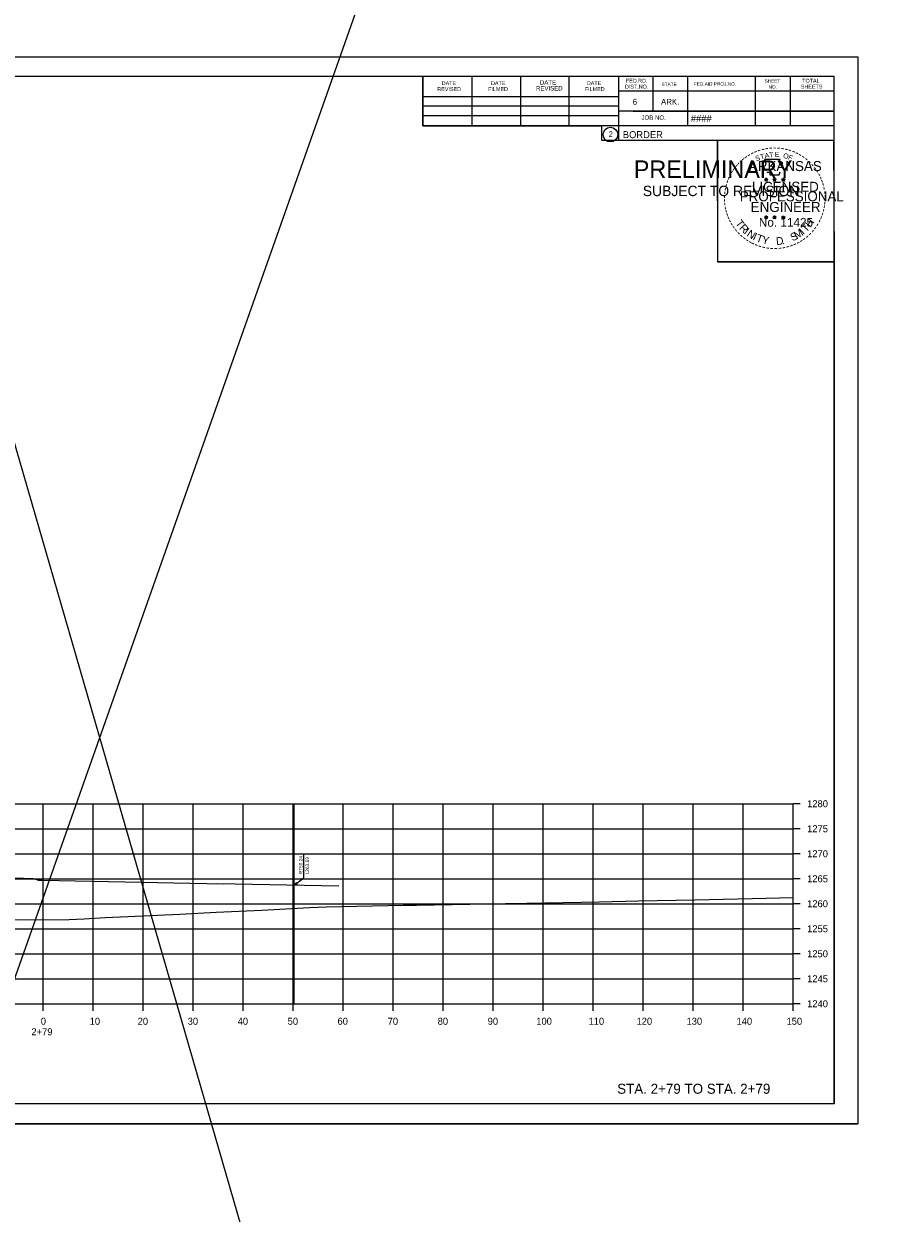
# Model space of a CAD drawing. Extents: x -70 to 701944, y -4 to 666871.
# Drawn here: x 664736 to 664907.7, y 658344.2 to 658582 of the extents above; entities that cross this region are included whole.
import ezdxf

# ---------------------------------------------------------------- set-up
doc = ezdxf.new("R2010")
doc.units = 0
for name, color, linetype in [('R_Axis', 7, 'Continuous'), ('R_Axis Annot', 7, 'Continuous'), ('R_Border', 7, 'Continuous'), ('R_Border PE', 7, 'Continuous'), ('R_Border Prem', 7, 'Continuous'), ('R_Draft', 7, 'Continuous'), ('R_Exist Surface', 7, 'Continuous'), ('R_Fin Surface', 7, 'Continuous'), ('R_Grid', 7, 'Continuous'), ('R_No Plot', 7, 'Continuous')]:
    doc.layers.add(name, color=color, linetype=linetype)

msp = doc.modelspace()

# ---------------------------------------------------------------- linework, layer by layer
at = {"layer": 'R_Axis'}
for p, q in [((664889.9, 658386.06), (664889.9, 658426.06)), ((664891.3, 658426.06), (664889.9, 658426.06)), ((664891.3, 658421.06), (664889.9, 658421.06)), ((664891.3, 658416.06), (664889.9, 658416.06)), ((664891.3, 658411.06), (664889.9, 658411.06)), ((664891.3, 658406.06), (664889.9, 658406.06)), ((664891.3, 658401.06), (664889.9, 658401.06)), ((664891.3, 658396.06), (664889.9, 658396.06)), ((664891.3, 658391.06), (664889.9, 658391.06)), ((664589.9, 658386.06), (664889.9, 658386.06)), ((664739.9, 658384.66), (664739.9, 658386.06)), ((664749.9, 658384.66), (664749.9, 658386.06)), ((664759.9, 658384.66), (664759.9, 658386.06)), ((664769.9, 658384.66), (664769.9, 658386.06)), ((664779.9, 658384.66), (664779.9, 658386.06)), ((664789.9, 658384.66), (664789.9, 658386.06)), ((664799.9, 658384.66), (664799.9, 658386.06)), ((664809.9, 658384.66), (664809.9, 658386.06)), ((664819.9, 658384.66), (664819.9, 658386.06)), ((664829.9, 658384.66), (664829.9, 658386.06)), ((664839.9, 658384.66), (664839.9, 658386.06)), ((664849.9, 658384.66), (664849.9, 658386.06)), ((664859.9, 658384.66), (664859.9, 658386.06)), ((664869.9, 658384.66), (664869.9, 658386.06)), ((664879.9, 658384.66), (664879.9, 658386.06)), ((664889.9, 658384.66), (664889.9, 658386.06)), ((664891.3, 658386.06), (664889.9, 658386.06))]:
    msp.add_line(p, q, dxfattribs=at)
at = {"layer": 'R_Border'}
for p, q in [((664581.9, 658571.52), (664898.08, 658571.52)), ((664815.82, 658561.64), (664815.82, 658571.52)), ((664825.68, 658561.64), (664825.68, 658571.32)), ((664835.44, 658561.64), (664835.44, 658571.32)), ((664845.12, 658561.64), (664845.12, 658571.32)), ((664854.98, 658571.52), (664854.98, 658558.72)), ((664861.82, 658571.52), (664861.82, 658564.58)), ((664868.76, 658571.52), (664868.76, 658561.64)), ((664882.34, 658571.52), (664882.34, 658561.64)), ((664889.28, 658571.52), (664889.28, 658561.64)), ((664898.08, 658366.06), (664898.08, 658571.52)), ((664815.82, 658567.5), (664854.98, 658567.5)), ((664898.08, 658568.58), (664854.98, 658568.58)), ((664898.08, 658568.6), (664898.08, 658568.6)), ((664815.82, 658565.64), (664854.98, 658565.64)), ((664898.08, 658564.58), (664854.98, 658564.58)), ((664857.94, 658564.58), (664898.08, 658564.58)), ((664815.82, 658561.64), (664815.82, 658563.7)), ((664815.82, 658563.7), (664854.98, 658563.7)), ((664898.08, 658561.64), (664815.82, 658561.64)), ((664854.98, 658558.72), (664898.08, 658558.72)), ((664898.08, 658366.06), (664581.9, 658366.06))]:
    msp.add_line(p, q, dxfattribs=at)
msp.add_circle((664853.37, 658559.86), 1.47, dxfattribs=at)
at = {"layer": 'R_Border PE'}
for p, q in [((664884.16, 658550.98), (664884.51, 658550.87)), ((664884.16, 658550.98), (664884.42, 658550.93)), ((664884.16, 658550.98), (664884.4, 658550.86)), ((664884.3, 658550.57), (664884.51, 658550.87)), ((664884.3, 658550.57), (664884.42, 658550.81)), ((664884.3, 658550.57), (664884.51, 658550.79)), ((664884.51, 658551.23), (664884.47, 658550.98)), ((664884.51, 658550.87), (664884.51, 658551.23)), ((664884.51, 658551.23), (664884.56, 658550.98)), ((664884.86, 658550.98), (664884.51, 658550.87)), ((664884.73, 658550.57), (664884.51, 658550.87)), ((664884.73, 658550.57), (664884.51, 658550.78)), ((664884.86, 658550.98), (664884.57, 658550.93)), ((664884.73, 658550.57), (664884.59, 658550.86)), ((664884.86, 658550.98), (664884.66, 658550.88)), ((664885.83, 658550.98), (664886.18, 658550.87)), ((664885.83, 658550.98), (664886.09, 658550.93)), ((664885.83, 658550.98), (664886.07, 658550.86)), ((664885.97, 658550.57), (664886.18, 658550.87)), ((664885.97, 658550.57), (664886.09, 658550.81)), ((664885.97, 658550.57), (664886.18, 658550.79)), ((664886.18, 658551.23), (664886.14, 658550.98)), ((664886.18, 658550.87), (664886.18, 658551.23)), ((664886.18, 658551.23), (664886.23, 658550.98)), ((664886.53, 658550.98), (664886.18, 658550.87)), ((664886.4, 658550.57), (664886.18, 658550.87)), ((664886.4, 658550.57), (664886.18, 658550.78)), ((664886.53, 658550.98), (664886.24, 658550.93)), ((664886.4, 658550.57), (664886.26, 658550.86)), ((664886.53, 658550.98), (664886.33, 658550.88)), ((664887.6, 658550.97), (664887.95, 658550.86)), ((664887.6, 658550.97), (664887.85, 658550.92)), ((664887.6, 658550.97), (664887.83, 658550.84)), ((664887.73, 658550.56), (664887.95, 658550.86)), ((664887.73, 658550.56), (664887.86, 658550.8)), ((664887.73, 658550.56), (664887.94, 658550.78)), ((664887.95, 658551.22), (664887.91, 658550.97)), ((664888.16, 658550.56), (664887.94, 658550.77)), ((664887.95, 658550.86), (664887.95, 658551.22)), ((664887.95, 658551.22), (664888, 658550.97)), ((664888.29, 658550.97), (664887.95, 658550.86)), ((664888.16, 658550.56), (664887.95, 658550.86)), ((664888.29, 658550.97), (664888.01, 658550.92)), ((664888.16, 658550.56), (664888.02, 658550.85)), ((664888.29, 658550.97), (664888.09, 658550.86)), ((664884.16, 658543.41), (664884.51, 658543.29)), ((664884.16, 658543.41), (664884.41, 658543.36)), ((664884.16, 658543.41), (664884.4, 658543.28)), ((664884.29, 658543), (664884.51, 658543.29)), ((664884.29, 658543), (664884.42, 658543.24)), ((664884.29, 658543), (664884.51, 658543.21)), ((664884.51, 658543.66), (664884.47, 658543.41)), ((664884.51, 658543.29), (664884.51, 658543.66)), ((664884.51, 658543.66), (664884.56, 658543.41)), ((664884.86, 658543.41), (664884.51, 658543.29)), ((664884.72, 658543), (664884.51, 658543.29)), ((664884.72, 658543), (664884.51, 658543.21)), ((664884.86, 658543.41), (664884.57, 658543.36)), ((664884.72, 658543), (664884.58, 658543.29)), ((664884.86, 658543.41), (664884.65, 658543.3)), ((664885.83, 658543.41), (664886.18, 658543.29)), ((664885.83, 658543.41), (664886.08, 658543.36)), ((664885.83, 658543.41), (664886.07, 658543.28)), ((664885.96, 658543), (664886.18, 658543.29)), ((664885.96, 658543), (664886.09, 658543.24)), ((664885.96, 658543), (664886.18, 658543.21)), ((664886.18, 658543.66), (664886.14, 658543.41)), ((664886.18, 658543.29), (664886.18, 658543.66)), ((664886.18, 658543.66), (664886.23, 658543.41)), ((664886.52, 658543.41), (664886.18, 658543.29)), ((664886.39, 658543), (664886.18, 658543.29)), ((664886.39, 658543), (664886.18, 658543.21)), ((664886.52, 658543.41), (664886.24, 658543.36)), ((664886.39, 658543), (664886.25, 658543.29)), ((664886.52, 658543.41), (664886.32, 658543.3)), ((664887.6, 658543.4), (664887.94, 658543.28)), ((664887.6, 658543.4), (664887.85, 658543.35)), ((664887.6, 658543.4), (664887.83, 658543.27)), ((664887.73, 658542.99), (664887.94, 658543.28)), ((664887.73, 658542.99), (664887.85, 658543.23)), ((664887.73, 658542.99), (664887.94, 658543.2)), ((664887.94, 658543.65), (664887.9, 658543.4)), ((664887.94, 658543.28), (664887.94, 658543.65)), ((664887.94, 658543.65), (664887.99, 658543.4)), ((664888.29, 658543.4), (664887.94, 658543.28)), ((664888.16, 658542.99), (664887.94, 658543.28)), ((664888.16, 658542.99), (664887.94, 658543.2)), ((664888.29, 658543.4), (664888.01, 658543.35)), ((664888.16, 658542.99), (664888.02, 658543.28)), ((664888.29, 658543.4), (664888.09, 658543.29))]:
    msp.add_line(p, q, dxfattribs=at)
for points in [[(664884.2, 658554.86), (664884.47, 658554.03)], [(664887.72, 658553.93), (664887.86, 658554.22), (664887.17, 658554.19), (664887.32, 658554.86), (664884.2, 658554.86)], [(664884.51, 658551.23), (664884.73, 658550.57), (664884.16, 658550.98), (664884.86, 658550.98), (664884.3, 658550.57), (664884.51, 658551.23)], [(664884.7, 658552.43), (664884.7, 658552.35), (664885.26, 658552.33), (664885.21, 658551.85), (664887.08, 658551.85), (664887.28, 658552.39)], [(664886.18, 658551.23), (664886.4, 658550.57), (664885.83, 658550.98), (664886.53, 658550.98), (664885.97, 658550.57), (664886.18, 658551.23)], [(664887.95, 658551.22), (664888.16, 658550.56), (664887.6, 658550.97), (664888.29, 658550.97), (664887.73, 658550.56), (664887.95, 658551.22)], [(664884.51, 658543.66), (664884.72, 658543), (664884.16, 658543.41), (664884.86, 658543.41), (664884.29, 658543), (664884.51, 658543.66)], [(664886.18, 658543.66), (664886.39, 658543), (664885.83, 658543.41), (664886.52, 658543.41), (664885.96, 658543), (664886.18, 658543.66)], [(664887.94, 658543.65), (664888.16, 658542.99), (664887.6, 658543.4), (664888.29, 658543.4), (664887.73, 658542.99), (664887.94, 658543.65)]]:
    msp.add_lwpolyline(points, dxfattribs=at)
for centre, radius in [((664884.51, 658550.87), 0.172), ((664884.51, 658550.87), 0.145), ((664884.51, 658550.87), 0.116), ((664884.51, 658550.87), 0.0991), ((664884.51, 658550.87), 0.0747), ((664884.51, 658550.87), 0.0495), ((664884.51, 658550.87), 0.0296), ((664886.18, 658550.87), 0.172), ((664886.18, 658550.87), 0.145), ((664886.18, 658550.87), 0.116), ((664886.18, 658550.87), 0.0991), ((664886.18, 658550.87), 0.0747), ((664886.18, 658550.87), 0.0495), ((664886.18, 658550.87), 0.0296), ((664887.95, 658550.85), 0.172), ((664887.95, 658550.85), 0.145), ((664887.95, 658550.85), 0.116), ((664887.95, 658550.85), 0.0991), ((664887.95, 658550.85), 0.0747), ((664887.95, 658550.85), 0.0495), ((664887.95, 658550.85), 0.0296), ((664884.51, 658543.29), 0.172), ((664884.51, 658543.29), 0.145), ((664884.51, 658543.29), 0.116), ((664884.51, 658543.29), 0.0991), ((664884.51, 658543.29), 0.0747), ((664884.51, 658543.29), 0.0495), ((664884.51, 658543.29), 0.0296), ((664886.18, 658543.29), 0.172), ((664886.18, 658543.29), 0.145), ((664886.18, 658543.29), 0.116), ((664886.18, 658543.29), 0.0991), ((664886.18, 658543.29), 0.0747), ((664886.18, 658543.29), 0.0495), ((664886.18, 658543.29), 0.0296), ((664887.94, 658543.28), 0.172), ((664887.94, 658543.28), 0.145), ((664887.94, 658543.28), 0.116), ((664887.94, 658543.28), 0.0991), ((664887.94, 658543.28), 0.0747), ((664887.94, 658543.28), 0.0495), ((664887.94, 658543.28), 0.0296)]:
    msp.add_circle(centre, radius, dxfattribs=at)
at = {"layer": 'R_Draft'}
for p, q in [((664956.93, 659021.81), (664605.41, 658026.64)), ((664590.39, 658994.75), (664875.81, 658008.61)), ((664790.14, 658386.06), (664790.14, 658426.06)), ((664792.07, 658411.91), (664792.07, 658416.04)), ((664799.05, 658409.57), (664774.83, 658410.06))]:
    msp.add_line(p, q, dxfattribs=at)
for points in [[(664790.14, 658409.75), (664792.07, 658411.21), (664792.07, 658411.91)], [(664790.58, 658410.3), (664790.14, 658409.75), (664790.78, 658410.03)]]:
    msp.add_lwpolyline(points, dxfattribs=at)
at = {"layer": 'R_Exist Surface'}
msp.add_lwpolyline([(664731.66, 658402.81), (664745.11, 658402.93), (664748.05, 658403.07), (664752.4, 658403.29), (664767.24, 658403.98), (664774.49, 658404.36), (664783.67, 658404.79), (664793.16, 658405.31), (664796.54, 658405.44), (664811.88, 658405.76), (664814.13, 658405.79), (664814.6, 658405.8), (664832.39, 658406.11), (664836.61, 658406.2), (664851.1, 658406.47), (664859, 658406.64), (664870.25, 658406.85), (664881.74, 658407.11), (664889.9, 658407.32)], dxfattribs=at)
at = {"layer": 'R_Fin Surface'}
msp.add_lwpolyline([(664589.9, 658408.86), (664590.04, 658408.86), (664591.9, 658408.9), (664592.83, 658408.92), (664592.9, 658408.92), (664592.98, 658408.94), (664593.9, 658409.25), (664606.09, 658409.49), (664606.9, 658409.51), (664665.9, 658410.85), (664724.9, 658411.37), (664735.96, 658411.15), (664737.9, 658411.11), (664738.77, 658410.82), (664738.9, 658410.78), (664739.02, 658410.78), (664739.9, 658410.76), (664743.08, 658410.69), (664775.9, 658410.04)], dxfattribs=at)
at = {"layer": 'R_Grid'}
for p, q in [((664589.9, 658426.06), (664889.9, 658426.06)), ((664739.9, 658386.06), (664739.9, 658426.06)), ((664749.9, 658386.06), (664749.9, 658426.06)), ((664759.9, 658386.06), (664759.9, 658426.06)), ((664769.9, 658386.06), (664769.9, 658426.06)), ((664779.9, 658386.06), (664779.9, 658426.06)), ((664789.9, 658386.06), (664789.9, 658426.06)), ((664799.9, 658386.06), (664799.9, 658426.06)), ((664809.9, 658386.06), (664809.9, 658426.06)), ((664819.9, 658386.06), (664819.9, 658426.06)), ((664829.9, 658386.06), (664829.9, 658426.06)), ((664839.9, 658386.06), (664839.9, 658426.06)), ((664849.9, 658386.06), (664849.9, 658426.06)), ((664859.9, 658386.06), (664859.9, 658426.06)), ((664869.9, 658386.06), (664869.9, 658426.06)), ((664879.9, 658386.06), (664879.9, 658426.06)), ((664889.9, 658386.06), (664889.9, 658426.06)), ((664589.9, 658421.06), (664889.9, 658421.06)), ((664589.9, 658416.06), (664889.9, 658416.06)), ((664589.9, 658411.06), (664889.9, 658411.06)), ((664589.9, 658406.06), (664889.9, 658406.06)), ((664589.9, 658401.06), (664889.9, 658401.06)), ((664589.9, 658396.06), (664889.9, 658396.06)), ((664589.9, 658391.06), (664889.9, 658391.06)), ((664589.9, 658386.06), (664889.9, 658386.06))]:
    msp.add_line(p, q, dxfattribs=at)
at = {"layer": 'R_No Plot'}
for p, q in [((664569.5, 658575.42), (664902.83, 658575.42)), ((664874.11, 658536.27), (664874.11, 658536.27)), ((664569.5, 658362.08), (664902.83, 658362.08))]:
    msp.add_line(p, q, dxfattribs=at)
for points in [[(664569.49, 658575.42), (664902.83, 658575.42), (664902.83, 658362.08), (664569.49, 658362.08)], [(664815.82, 658571.52), (664815.82, 658561.64), (664851.55, 658561.64), (664851.55, 658558.72), (664874.75, 658558.72), (664874.75, 658534.39), (664898.08, 658534.39), (664898.08, 658366.06), (664581.9, 658366.06), (664581.9, 658571.52)], [(664874.75, 658558.72), (664897.96, 658558.72), (664898.08, 658534.39), (664874.87, 658534.39)]]:
    msp.add_lwpolyline(points, close=True, dxfattribs=at)

# ---------------------------------------------------------------- texts
at = {"layer": 'R_Axis Annot'}
for s, p in [('1280', (664892.7, 658425.36)), ('1275', (664892.7, 658420.36)), ('1270', (664892.7, 658415.36)), ('1265', (664892.7, 658410.36)), ('1260', (664892.7, 658405.36)), ('1255', (664892.7, 658400.36)), ('1250', (664892.7, 658395.36)), ('1245', (664892.7, 658390.36)), ('1240', (664892.7, 658385.36)), ('0', (664739.44, 658381.86)), ('10', (664749.21, 658381.86)), ('20', (664758.81, 658381.86)), ('30', (664768.81, 658381.86)), ('40', (664778.81, 658381.86)), ('50', (664788.81, 658381.86)), ('60', (664798.78, 658381.86)), ('70', (664808.81, 658381.86)), ('80', (664818.81, 658381.86)), ('90', (664828.81, 658381.86)), ('100', (664838.53, 658381.86)), ('110', (664848.98, 658381.86)), ('120', (664858.58, 658381.86)), ('130', (664868.58, 658381.86)), ('140', (664878.58, 658381.86)), ('150', (664888.58, 658381.86)), ('2+79', (664737.56, 658379.76))]:
    msp.add_text(s, height=1.4, dxfattribs=at).set_placement(p)
at = {"layer": 'R_Border'}
for s, height, p in [('REVISED', 0.782, (664818.74, 658568.58)), ('DATE', 0.782, (664819.62, 658569.76)), ('FILMED', 0.782, (664828.9, 658568.58)), ('DATE', 0.782, (664829.48, 658569.76)), ('REVISED', 0.879, (664838.48, 658568.68)), ('DATE', 0.879, (664839.26, 658569.86)), ('FILMED', 0.782, (664848.24, 658568.58)), ('DATE', 0.782, (664848.64, 658569.76)), ('DIST.NO.', 0.782, (664856.26, 658569.06)), ('FED.RD.', 0.782, (664856.46, 658570.24)), ('STATE', 0.684, (664863.58, 658569.56)), ('FED.AID PROJ.NO.', 0.684, (664870.04, 658569.66)), ('SHEET', 0.684, (664884.2, 658570.24)), ('NO.', 0.684, (664884.98, 658569.06)), ('SHEETS', 0.782, (664891.44, 658569.06)), ('TOTAL', 0.782, (664891.72, 658570.24)), ('6', 1.17, (664857.82, 658565.84)), ('ARK.', 1.172, (664863.48, 658565.84)), ('JOB NO.', 0.879, (664859.58, 658562.82)), ('####', 1.4, (664869.45, 658562.38)), ('2', 1.17, (664852.98, 658559.37)), ('BORDER', 1.4, (664855.84, 658559.15))]:
    msp.add_text(s, height=height, rotation=360, dxfattribs=at).set_placement(p)
at = {"layer": 'R_Border PE'}
for s, height, rotation, p in [('-', 1.6, 38.9507, (664880.03, 658554.25)), ('-', 1.6, 36.2317, (664880.51, 658554.63)), ('-', 1.6, 34.0636, (664881.09, 658555.03)), ('-', 1.6, 28.7918, (664881.69, 658555.4)), ('-', 1.6, 24.3072, (664882.32, 658555.71)), ('S', 1, 21.594, (664882.56, 658554.53)), ('-', 1.6, 19.1761, (664882.95, 658555.98)), ('T', 1, 16.4036, (664883.47, 658554.87)), ('-', 1.6, 13.6301, (664883.7, 658556.22)), ('A', 1, 11.2132, (664884.3, 658555.12)), ('-', 1.6, 10.2193, (664884.38, 658556.39)), ('T', 1, 6.0228, (664885.15, 658555.28)), ('-', 1.6, 5.8968, (664885.11, 658556.5)), ('-', 1.6, 0.1862, (664885.88, 658556.57)), ('E', 1, 0.8323, (664886.25, 658555.39)), ('-', 1.6, 357.743, (664886.6, 658556.56)), ('-', 1.6, 352.1617, (664887.35, 658556.5)), ('O', 1, 350.4515, (664887.86, 658555.18)), ('-', 1.6, 347.2049, (664888.07, 658556.39)), ('F', 1, 340.0707, (664888.81, 658554.95)), ('-', 1.6, 342.3362, (664888.7, 658556.23)), ('-', 1.6, 337.8551, (664889.44, 658556.01)), ('-', 1.6, 334.1211, (664890.07, 658555.74)), ('-', 1.6, 329.6409, (664890.65, 658555.45)), ('-', 1.6, 325.8627, (664891.29, 658555.09)), ('-', 1.6, 320.5297, (664891.9, 658554.67)), ('-', 1.6, 58.0706, (664878.01, 658551.78)), ('-', 1.6, 54.2325, (664878.34, 658552.31)), ('-', 1.6, 50.6142, (664878.75, 658552.87)), ('-', 1.6, 48.423, (664879.15, 658553.36)), ('-', 1.6, 42.9622, (664879.6, 658553.84)), ('ARKANSAS', 2, 360, (664881.06, 658552.57)), ('-', 1.6, 315.5786, (664892.5, 658554.18)), ('-', 1.6, 309.8797, (664893.07, 658553.63)), ('-', 1.6, 306.6522, (664893.59, 658553.03)), ('-', 1.4, 303.6753, (664894.08, 658552.46)), ('-', 1.6, 72.3945, (664877.22, 658549.92)), ('-', 1.6, 67.7743, (664877.44, 658550.55)), ('-', 1.6, 62.8713, (664877.7, 658551.17)), ('LICENSED', 2, 360, (664881.66, 658548.42)), ('DWB', 0.01, 360, (664884.5, 658550.86)), ('DWB', 0.01, 360, (664886.17, 658550.86)), ('DWB', 0.01, 360, (664887.93, 658550.85)), ('-', 1.6, 299.6684, (664894.4, 658551.85)), ('-', 1.6, 294.6628, (664894.72, 658551.24)), ('-', 1.6, 290.5728, (664894.98, 658550.66)), ('-', 1.6, 285.1233, (664895.21, 658550.08)), ('-', 1.6, 85.1863, (664876.82, 658547.81)), ('-', 1.6, 81.2013, (664876.89, 658548.5)), ('-', 1.6, 75.461, (664877.02, 658549.21)), ('PROFESSIONAL', 2, 360, (664879.23, 658546.52)), ('-', 1.6, 280.5493, (664895.41, 658549.34)), ('-', 1.6, 276.5962, (664895.58, 658548.57)), ('-', 1.6, 274.3301, (664895.64, 658547.85)), ('-', 1.6, 94.1959, (664876.83, 658546.38)), ('-', 1.6, 89.0622, (664876.79, 658547.11)), ('-', 1.6, 98.9479, (664876.9, 658545.71)), ('-', 1.6, 101.7149, (664877.03, 658544.98)), ('ENGINEER', 2, 360, (664881.42, 658544.39)), ('-', 1.6, 260.9953, (664895.58, 658545.9)), ('-', 1.6, 263.5172, (664895.65, 658546.55)), ('-', 1.6, 269.9407, (664895.67, 658547.22)), ('-', 1.6, 105.4578, (664877.2, 658544.39)), ('-', 1.6, 109.0874, (664877.41, 658543.75)), ('-', 1.6, 114.0643, (664877.66, 658543.16)), ('No. 11425', 1.757, 360, (664883.05, 658541.44)), ('DWB', 0.01, 360, (664884.5, 658543.29)), ('DWB', 0.01, 360, (664886.16, 658543.29)), ('DWB', 0.01, 360, (664887.93, 658543.28)), ('H', 1.54, 54.6088, (664893.39, 658541.17)), ('-', 1.6, 247.8887, (664895.07, 658543.83)), ('-', 1.6, 252.8681, (664895.29, 658544.5)), ('-', 1.6, 255.7626, (664895.47, 658545.22)), ('-', 1.6, 115.7289, (664877.97, 658542.54)), ('-', 1.6, 120.4471, (664878.33, 658541.95)), ('-', 1.6, 125.8934, (664878.73, 658541.39)), ('-', 1.6, 130.7181, (664879.19, 658540.84)), ('T', 1.54, 306.0406, (664878.27, 658542.13)), ('R', 1.54, 314.005, (664879.03, 658541.08)), ('I', 1.54, 321.9694, (664879.93, 658540.15)), ('N', 1.54, 326.5002, (664880.5, 658539.68)), ('M', 1.54, 32.6563, (664890.65, 658538.9)), ('I', 1.54, 42.1136, (664891.94, 658539.75)), ('T', 1.54, 46.6444, (664892.5, 658540.23)), ('-', 1.6, 231.2538, (664893.58, 658541.23)), ('-', 1.6, 233.8452, (664894.01, 658541.79)), ('-', 1.6, 239.0712, (664894.41, 658542.45)), ('-', 1.6, 244.6197, (664894.8, 658543.2)), ('-', 1.6, 134.2238, (664879.71, 658540.3)), ('-', 1.6, 138.9338, (664880.23, 658539.83)), ('-', 1.6, 144.6463, (664880.79, 658539.43)), ('-', 1.6, 148.0898, (664881.35, 658539.06)), ('-', 1.6, 151.5704, (664881.93, 658538.73)), ('-', 1.6, 154.6002, (664882.45, 658538.48)), ('I', 1.54, 335.3603, (664881.71, 658538.9)), ('T', 1.54, 339.8912, (664882.37, 658538.57)), ('Y', 1.54, 347.8556, (664883.58, 658538.12)), ('D', 1.54, 6.3969, (664886.57, 658537.76)), ('S', 1.54, 26.9312, (664889.81, 658538.49)), ('-', 1.6, 207.3568, (664890.94, 658538.95)), ('-', 1.6, 212.2491, (664891.49, 658539.3)), ('-', 1.6, 215.7363, (664892.03, 658539.68)), ('-', 1.6, 221.0851, (664892.58, 658540.15)), ('-', 1.6, 225.7653, (664893.1, 658540.66)), ('-', 1.6, 158.5612, (664883.08, 658538.23)), ('-', 1.6, 162.7983, (664883.76, 658538.02)), ('-', 1.6, 167.5555, (664884.48, 658537.85)), ('-', 1.6, 173.1155, (664885.25, 658537.74)), ('-', 1.6, 176.5183, (664886, 658537.69)), ('-', 1.6, 181.5918, (664886.74, 658537.71)), ('-', 1.6, 185.8167, (664887.55, 658537.78)), ('-', 1.6, 191.2858, (664888.29, 658537.92)), ('.', 1.54, 13.7642, (664887.76, 658537.89)), ('-', 1.6, 195.4743, (664889.02, 658538.12)), ('-', 1.6, 200.7184, (664889.69, 658538.36)), ('-', 1.6, 204.2516, (664890.31, 658538.63))]:
    msp.add_text(s, height=height, rotation=rotation, dxfattribs=at).set_placement(p)
at = {"layer": 'R_Border Prem'}
for s, height, p in [('PRELIMINARY', 3.5, (664858.03, 658551.19)), ('DWB', 0.01, (664858.78, 658553.04)), ('SUBJECT TO REVISION', 2.0751, (664859.84, 658547.56))]:
    msp.add_text(s, height=height, rotation=360, dxfattribs=at).set_placement(p)
at = {"layer": 'R_Draft'}
for s, p in [('RT50.24', (664791.77, 658411.91)), ('1263.69', (664793.07, 658411.91))]:
    msp.add_text(s, height=0.7, rotation=90, dxfattribs=at).set_placement(p)
msp.add_text('STA. 2+79 TO STA. 2+79', height=2, dxfattribs=at).set_placement((664854.72, 658368.06))

doc.saveas('drawing.dxf')
